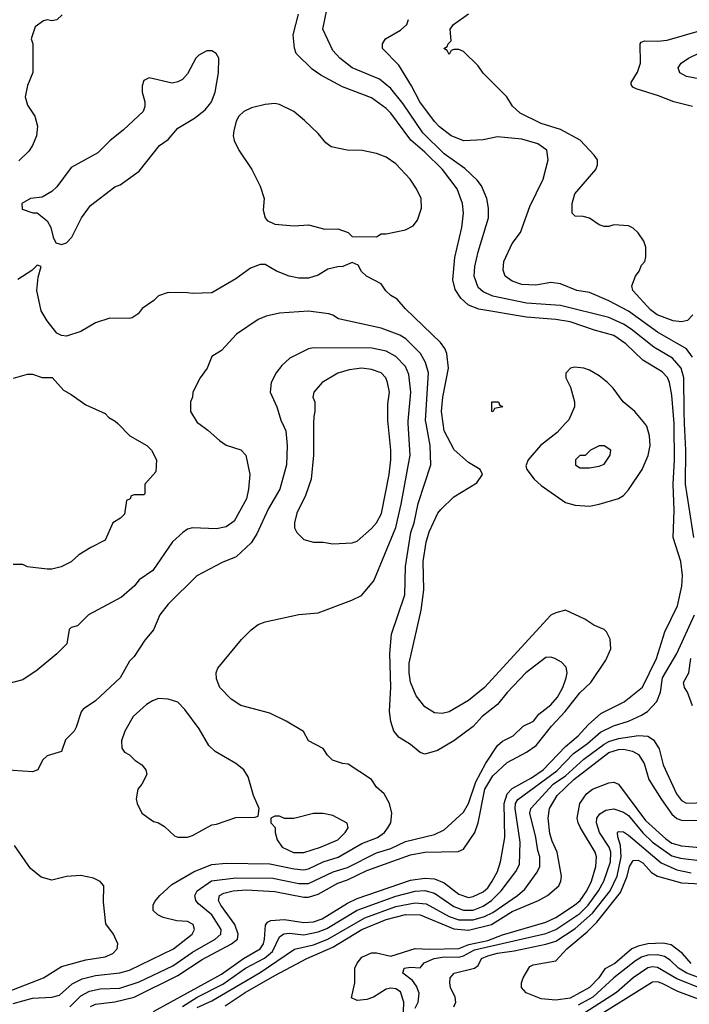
# Model space of a CAD drawing. Header units: inches. Extents: x 1793402 to 1900366, y 320852 to 470679.
# Tile 575 of 604: x 1874097 to 1876862, y 437601 to 441669. Entities that reach past the tile are written whole.
import ezdxf

# ---------------------------------------------------------------- set-up
doc = ezdxf.new("R2010")
doc.units = ezdxf.units.IN
doc.header["$MEASUREMENT"] = 0
doc.layers.add('B8473', color=7, linetype='Continuous')
doc.layers.add('B8474', color=7, linetype='Continuous')

msp = doc.modelspace()

# ---------------------------------------------------------------- linework, layer by layer
at = {"layer": 'B8473', "color": 4}
for points, elevation in [([(1874836.6, 440000), (1874873.7, 439973.7), (1874922, 439930), (1874950, 439911.3), (1875010, 439891.3), (1875031.3, 439870), (1875046.8, 439790), (1875042, 439730), (1875033, 439690), (1874982.5, 439597.5), (1874950, 439573.2), (1874910, 439565.2), (1874810, 439569), (1874790, 439564), (1874771.3, 439550), (1874728.1, 439511.9), (1874646.4, 439393.6), (1874590, 439355.3), (1874571.3, 439330), (1874517.5, 439282.5), (1874382, 439210), (1874335.3, 439164.7), (1874310, 439158), (1874302, 439150), (1874292, 439090), (1874250.7, 439049.3), (1874170, 438982), (1874110, 438942), (1874030, 438921.2)], 348), ([(1875181.9, 440000), (1875195.5, 439970), (1875202, 439910), (1875199.1, 439830), (1875170.6, 439730), (1875124, 439650), (1875075.6, 439544.4), (1875052.3, 439507.7), (1874990.4, 439449.6), (1874933.2, 439426.8), (1874828.1, 439371.9), (1874710, 439254), (1874676, 439210), (1874650, 439148), (1874614.4, 439105.6), (1874570, 439038), (1874550, 439018), (1874512, 438950), (1874410, 438855.3), (1874359.6, 438820.4), (1874351.1, 438808.9), (1874330, 438746), (1874322, 438730), (1874286.4, 438693.6), (1874270, 438646), (1874210, 438628), (1874192, 438610), (1874172, 438570), (1874150, 438562), (1874030, 438569)], 352), ([(1874502, 440000), (1874552, 439950), (1874622, 439910), (1874642, 439890), (1874662, 439850), (1874659.6, 439800.4), (1874614, 439750), (1874614, 439710), (1874610, 439706), (1874570, 439706), (1874558, 439702), (1874554, 439690), (1874538, 439682), (1874530, 439626), (1874514, 439610), (1874482, 439590), (1874450, 439518), (1874391.1, 439488.9), (1874342, 439458), (1874310, 439428.7), (1874268.9, 439408.9), (1874230, 439399), (1874210, 439399), (1874130, 439408), (1874110, 439418), (1874070, 439418)], 344), ([(1874070, 437604), (1874150, 437626.3), (1874230, 437630.4), (1874261.3, 437638.7), (1874314.5, 437685.5), (1874354.6, 437705.4), (1874410, 437719.5), (1874510, 437730.3), (1874550, 437742), (1874732.7, 437830), (1874809.2, 437890), (1874819.3, 437910), (1874813.2, 437930), (1874790, 437942.7), (1874746.3, 437946.3), (1874690, 437959), (1874668, 437970), (1874648.9, 437988.9), (1874648, 438010), (1874654.6, 438025.4), (1874675.3, 438050), (1874724.8, 438095.2), (1874817.2, 438150), (1874890, 438178.4), (1874950, 438184.4), (1875130, 438181.1), (1875230, 438161.1), (1875270, 438157), (1875290, 438160.3), (1875350.8, 438189.2), (1875411.9, 438208.1), (1875510, 438264.9), (1875574, 438290), (1875602.7, 438310), (1875617.2, 438330), (1875629.2, 438350), (1875633.2, 438390), (1875624, 438430), (1875602, 438470), (1875570, 438498), (1875549.1, 438529.1), (1875452.9, 438592.9), (1875430, 438595.3), (1875388, 438610), (1875368, 438630), (1875350, 438658), (1875288.9, 438688.9), (1875268.4, 438728.4), (1875198, 438770), (1875130, 438804), (1875010, 438835.3), (1874970, 438862), (1874924, 438910), (1874910, 438946), (1874908.7, 438970), (1874915.3, 438990), (1875012.5, 439107.5), (1875052.5, 439147.5), (1875082, 439170), (1875110, 439180.7), (1875250, 439210.8), (1875330, 439218), (1875469.1, 439270.9), (1875508, 439290), (1875559, 439350), (1875650, 439571.3), (1875672.3, 439667.7), (1875709.5, 439869.5), (1875701.2, 440000)], 352), ([(1874304.5, 437590), (1874350, 437635.8), (1874385.5, 437654.5), (1874430, 437664.9), (1874510, 437667.4), (1874590, 437693.4), (1874730, 437759.5), (1874810, 437816), (1874903.7, 437870), (1874927, 437890), (1874929.6, 437910), (1874889.8, 437969.8), (1874835.2, 438015.2), (1874824.5, 438030), (1874820.7, 438050), (1874829.7, 438070.2), (1874888.7, 438111.3), (1874990, 438123.6), (1875142, 438122), (1875250, 438100.3), (1875290, 438099.5), (1875391.8, 438148.2), (1875450, 438166.3), (1875570, 438226), (1875630, 438244.2), (1875690, 438274), (1875810, 438302), (1875850, 438321), (1875930, 438394.8), (1875950, 438431), (1875980, 438520), (1876022.2, 438597.8), (1876069.7, 438670.3), (1876090, 438688), (1876134, 438710), (1876175.3, 438750), (1876219, 438770), (1876240.9, 438799.1), (1876290, 438838.8), (1876317, 438870), (1876339.5, 438910), (1876353.2, 438950), (1876357.2, 438970), (1876353.2, 438993.2), (1876334.6, 439014.6), (1876306, 439030), (1876290, 439035.3), (1876270, 439033.2), (1876187.3, 438970), (1876110, 438889.2), (1876070, 438839.3), (1876006.8, 438790), (1875970, 438749.2), (1875890, 438689.3), (1875822, 438650), (1875770, 438634), (1875750, 438641.2), (1875710, 438674), (1875663.2, 438703.2), (1875642, 438730), (1875628.9, 438768.9), (1875624, 438810), (1875629.5, 438910.5), (1875626, 439050), (1875632.7, 439130), (1875687.2, 439292.8), (1875689.6, 439410), (1875711.5, 439550), (1875725.6, 439590), (1875742.9, 439670), (1875794.5, 439830), (1875791.5, 439910), (1875775.5, 440000)], 348), ([(1874390, 437592), (1874410, 437601.7), (1874490.3, 437610.3), (1874570, 437630.3), (1874750, 437719.6), (1874850, 437786.3), (1874971.6, 437850), (1874995.8, 437870), (1874999.7, 437890), (1874985.4, 437930), (1874927.6, 438010), (1874918.4, 438030), (1874922.7, 438050), (1874940.4, 438059.6), (1874978, 438070), (1875033.7, 438073.7), (1875150, 438066.3), (1875270, 438043.6), (1875290, 438043.6), (1875330, 438056.5), (1875410, 438101.7), (1875450, 438115.2), (1875530, 438154), (1875710, 438218.3), (1875770, 438228.9), (1875907.7, 438232.3), (1875930, 438242), (1875976.9, 438310), (1875989.8, 438350.2), (1876018, 438490), (1876050, 438544.4), (1876110, 438600.5), (1876190, 438642.4), (1876230, 438670.4), (1876293.3, 438750), (1876349.7, 438810), (1876410, 438888), (1876455.1, 438930), (1876517.2, 439022.8), (1876538, 439070), (1876535.1, 439110), (1876519.6, 439139.6), (1876509.5, 439149.5), (1876467.7, 439167.7), (1876430, 439192.7), (1876350, 439229), (1876310, 439219), (1876290, 439208.7), (1876016.3, 438910), (1875950, 438856.2), (1875870, 438809.3), (1875842, 438802), (1875810, 438805.2), (1875769.6, 438829.6), (1875734.7, 438874.7), (1875711.3, 438931.3), (1875704.7, 438970), (1875705.1, 439010), (1875754.7, 439230), (1875766.2, 439313.8), (1875763, 439430), (1875775.1, 439510), (1875787.2, 439552.8), (1875823.7, 439630), (1875835.3, 439644.7), (1875890, 439697.3), (1875984.7, 439755.3), (1876008, 439790), (1875998, 439810), (1875950, 439839), (1875891.3, 439891.3), (1875849.6, 439970), (1875845.6, 440000)], 344), ([(1874650, 437571.3), (1874930, 437725.5), (1875021.3, 437790), (1875089.6, 437830), (1875103.1, 437850), (1875108.5, 437870), (1875111.8, 437928.2), (1875120.5, 437939.5), (1875133.6, 437946.4), (1875190, 437951.7), (1875270, 437938.3), (1875310, 437940.8), (1875345.6, 437954.4), (1875450, 438019), (1875490, 438038.5), (1875710, 438114), (1875770, 438121.5), (1875810, 438119.5), (1875850, 438103.1), (1875910, 438055.8), (1875950, 438042.6), (1875970, 438045.7), (1876010, 438065.3), (1876030, 438082.4), (1876048, 438110), (1876069.6, 438150), (1876082.4, 438190), (1876099.7, 438290), (1876097.8, 438430), (1876109.8, 438470.2), (1876130, 438492.9), (1876210, 438536.1), (1876258.9, 438570), (1876350, 438665.7), (1876402.4, 438710), (1876444.2, 438755.8), (1876497, 438803), (1876593.2, 438850), (1876668.2, 438911.8), (1876726, 439030), (1876760.1, 439139.9), (1876813.1, 439246.9), (1876831.2, 439328.8), (1876832.9, 439372.9), (1876827, 439430), (1876794.5, 439530), (1876798.7, 439641.3), (1876795.1, 439750), (1876801, 439850), (1876799.3, 439990), (1876798.5, 440000)], 336), ([(1875310.8, 440000), (1875310.6, 439870), (1875300.5, 439770), (1875276.7, 439703.3), (1875241, 439630), (1875231.3, 439590), (1875232, 439570), (1875242, 439550), (1875270, 439522), (1875310, 439511), (1875350, 439510.7), (1875390, 439504), (1875470, 439507.3), (1875490, 439514.8), (1875550, 439566.8), (1875570, 439590.8), (1875591.1, 439628.9), (1875622.4, 439790), (1875629.6, 439850), (1875629.6, 439890), (1875618.1, 440000)], 356), ([(1876349.8, 440000), (1876316.7, 439963.3), (1876247.3, 439910), (1876196, 439850), (1876186.4, 439826.4), (1876191, 439810), (1876221, 439770), (1876250, 439744), (1876350, 439674.8), (1876390, 439662.8), (1876450, 439658.8), (1876490, 439666.8), (1876570, 439690.8), (1876590, 439702.8), (1876610, 439726), (1876666.6, 439810), (1876692.2, 439867.8), (1876700.5, 439910), (1876697.6, 439950), (1876686, 439990), (1876677.9, 440000)], 344), ([(1876879.7, 439530), (1876846, 439750), (1876847.6, 439890), (1876842.2, 440000)], 332), ([(1874770, 437591.3), (1874830, 437630.2), (1874936, 437684), (1875030, 437750.2), (1875108.4, 437791.6), (1875140.5, 437819.5), (1875170, 437879.1), (1875187.5, 437892.5), (1875210, 437894.6), (1875270, 437887.9), (1875330, 437899.6), (1875365.6, 437914.4), (1875490, 437990.2), (1875650, 438046.9), (1875730, 438067.7), (1875770, 438070.3), (1875810, 438060.3), (1875890, 438004.6), (1875930, 437990.2), (1875970, 437990.2), (1876010, 438006.5), (1876045.6, 438030), (1876084.7, 438070), (1876145.1, 438150), (1876161, 438179), (1876163, 438270), (1876142.2, 438410), (1876144.4, 438430), (1876153.3, 438446.7), (1876314.1, 438565.9), (1876383.6, 438636.4), (1876441.3, 438678.7), (1876494.7, 438725.3), (1876548.4, 438751.5), (1876610, 438770.4), (1876664.9, 438795.1), (1876689.6, 438810.3), (1876727.8, 438852.2), (1876742.9, 438890), (1876751.5, 438950), (1876809.6, 439050), (1876883, 439210)], 332), ([(1876874.6, 438834.6), (1876854, 438890), (1876841.2, 438910), (1876837.2, 438930), (1876859.3, 438970), (1876868, 439030)], 328), ([(1874830, 437588), (1874890, 437614.7), (1875090, 437731.5), (1875232.1, 437827.9), (1875310, 437846.9), (1875370, 437870.2), (1875521.5, 437958.5), (1875650, 438004.9), (1875730, 438020.2), (1875775.9, 438015.9), (1875870, 437963.2), (1875910.2, 437950.2), (1875970, 437949.2), (1876016.8, 437963.2), (1876050, 437979.6), (1876152.3, 438050), (1876183.3, 438076.7), (1876233.1, 438146.9), (1876244.5, 438170), (1876245.1, 438210), (1876235.8, 438235.8), (1876228, 438290), (1876203.6, 438390), (1876207.3, 438410), (1876299.7, 438510), (1876350, 438544.4), (1876426.8, 438613.2), (1876510, 438676), (1876530, 438686.5), (1876570, 438699), (1876652.1, 438712.1), (1876690, 438708.2), (1876713.7, 438693.7), (1876736.7, 438656.7), (1876754.4, 438590), (1876808.7, 438470), (1876830, 438443), (1876850, 438432.4), (1876970, 438436.4)], 328), ([(1874946.2, 437593.8), (1875027.6, 437650), (1875150, 437719.6), (1875282.7, 437790), (1875390, 437836.5), (1875510, 437910.2), (1875610, 437951.2), (1875690, 437971.3), (1875750, 437970.3), (1875890, 437912.3), (1875950, 437907.5), (1876044.5, 437930), (1876130, 437983.6), (1876239.3, 438030), (1876276, 438050), (1876322.7, 438090), (1876331.8, 438110), (1876333.6, 438130), (1876315.6, 438230), (1876294.9, 438274.9), (1876286.3, 438306.3), (1876279.1, 438370), (1876284, 438410), (1876316.3, 438463.7), (1876385.1, 438530), (1876530, 438641.2), (1876570, 438654.2), (1876590, 438654.7), (1876626.8, 438646.8), (1876652.6, 438632.6), (1876675.3, 438595.2), (1876694.9, 438530), (1876746.6, 438446.6), (1876790, 438386.4), (1876810, 438368.7), (1876830, 438362), (1876970, 438358.4)], 324), ([(1875679.8, 437530), (1875683.5, 437610), (1875670, 437651.6), (1875650, 437664.7), (1875630, 437668), (1875610, 437663.6), (1875557.3, 437630), (1875530, 437620.4), (1875490, 437616.2), (1875467, 437627), (1875480.5, 437690), (1875481.2, 437750), (1875489.9, 437770.1), (1875510, 437794.9), (1875550, 437813.2), (1875570, 437813.7), (1875630, 437800.2), (1875730, 437831.3), (1875790, 437828.2), (1875910, 437831), (1875952.1, 437847.9), (1876030, 437864.8), (1876090, 437887.7), (1876270, 437939.6), (1876310, 437959), (1876387.8, 438010), (1876411.1, 438030), (1876439.2, 438070), (1876458.5, 438110), (1876475.8, 438170), (1876478.7, 438210), (1876473.3, 438230), (1876413, 438330), (1876402.4, 438350), (1876398.7, 438370), (1876409.7, 438430), (1876437.6, 438470), (1876462.7, 438490), (1876530, 438516.3), (1876550, 438519.1), (1876570, 438510.7), (1876680.5, 438360.5), (1876764.3, 438284.3), (1876790, 438266.3), (1876830, 438255.2), (1876950, 438244.9)], 316), ([(1875730, 437584.7), (1875742.9, 437610), (1875746.6, 437646.6), (1875735.5, 437675.5), (1875718.6, 437698.6), (1875679, 437730), (1875684, 437750), (1875710, 437754.8), (1875750, 437751.3), (1875767.6, 437772.4), (1875808.7, 437790), (1875850, 437796.9), (1875910, 437795.9), (1875930, 437801.5), (1875974.7, 437825.3), (1876270, 437893.8), (1876310, 437910.2), (1876410, 437976.5), (1876443.9, 438010), (1876487.4, 438070), (1876508.5, 438110), (1876536, 438190), (1876537.6, 438230), (1876530.9, 438250), (1876491.1, 438310), (1876478.4, 438350), (1876479.3, 438370), (1876491.7, 438388.3), (1876517.6, 438402.4), (1876550, 438408.2), (1876590, 438394), (1876610, 438381.3), (1876670, 438308.7), (1876710, 438270.3), (1876790, 438214), (1876824.8, 438204.8), (1876914.1, 438194.1)], 312), ([(1875889.3, 437590), (1875898, 437610), (1875895.1, 437630), (1875876.2, 437670), (1875873.6, 437690), (1875875.1, 437710), (1875891.3, 437728.7), (1875975.3, 437750), (1875990, 437761), (1876003.7, 437790), (1876030, 437800.9), (1876070, 437812.1), (1876138.3, 437821.7), (1876270, 437849.1), (1876310, 437861.5), (1876390, 437913.8), (1876462.3, 437977.7), (1876534.5, 438070), (1876563.5, 438130), (1876580.8, 438210), (1876577.5, 438257.5), (1876566.6, 438293.4), (1876565.2, 438310), (1876570, 438314.8), (1876590, 438313.4), (1876610, 438299.1), (1876745.5, 438185.5), (1876810, 438156.5), (1876870, 438144)], 308), ([(1874047.5, 437652.5), (1874195.3, 437710), (1874270, 437757.3), (1874370, 437784.4), (1874450, 437796.3), (1874482, 437810), (1874499, 437830), (1874502, 437850), (1874484, 437890), (1874452.9, 437932.9), (1874442.7, 438022.7), (1874444, 438090), (1874430, 438108.7), (1874402, 438122), (1874350, 438133.2), (1874290, 438129), (1874230, 438114), (1874185.6, 438125.6), (1874142, 438162), (1874076.5, 438256.5)], 356), ([(1876869.6, 437770), (1876834, 437810), (1876786.4, 437846.4), (1876753.2, 437853.2), (1876691, 437851), (1876650, 437841.5), (1876623.8, 437830), (1876554, 437770), (1876512.8, 437747.2), (1876488.4, 437710), (1876450, 437669.7), (1876370, 437626.4), (1876310, 437618.4), (1876250, 437623.5), (1876187.5, 437647.5), (1876169.5, 437669.5), (1876169.3, 437690), (1876176, 437710), (1876203.7, 437756.3), (1876216.5, 437763.5), (1876310, 437780.7), (1876356.2, 437830), (1876440.3, 437899.7), (1876480.5, 437939.5), (1876577.3, 438062.7), (1876605.3, 438130), (1876615.1, 438170), (1876630, 438194.9), (1876650, 438196.5), (1876670, 438184.9), (1876705.9, 438145.9), (1876730, 438130.4), (1876830, 438102.4), (1876910, 438098)], 304), ([(1876950, 437692.7), (1876851.8, 437730), (1876816.9, 437750), (1876783, 437783), (1876758.6, 437798.6), (1876730, 437804.8), (1876690, 437803.5), (1876664.7, 437795.3), (1876640, 437780), (1876550.4, 437710), (1876463.1, 437630), (1876403.2, 437596.8)], 308), ([(1876910, 437665.6), (1876810, 437706.2), (1876730, 437752.4), (1876710, 437755.1), (1876690, 437751.1), (1876630, 437709.7), (1876561.3, 437650), (1876430, 437566)], 312), ([(1876910, 437617.4), (1876813.7, 437653.7), (1876750, 437686.3), (1876730, 437693), (1876710, 437691.6), (1876450, 437529.7)], 316)]:
    msp.add_lwpolyline(points, dxfattribs=dict(at, elevation=elevation))
for points, elevation in [([(1876510, 439908), (1876490, 439908), (1876454, 439890), (1876431.6, 439868.4), (1876410, 439868), (1876392, 439850), (1876392, 439830), (1876410, 439818), (1876450, 439818), (1876490, 439824.7), (1876510, 439832), (1876535.3, 439870), (1876538, 439890)], 348), ([(1874670, 438864), (1874645.2, 438854.8), (1874621.1, 438838.9), (1874566, 438790), (1874531.3, 438730), (1874518, 438690), (1874519.6, 438659.6), (1874530, 438642), (1874550.9, 438630.9), (1874572, 438610), (1874602, 438590), (1874618, 438570), (1874622, 438550), (1874602, 438510), (1874584.7, 438490), (1874578, 438450), (1874582, 438430), (1874602, 438390), (1874650, 438356), (1874670.7, 438350.7), (1874695.3, 438335.3), (1874736.9, 438296.9), (1874750, 438291.3), (1874790, 438291.3), (1874810, 438298), (1874890, 438342), (1874910, 438344.7), (1874990, 438372), (1875070, 438374), (1875082, 438378), (1875086, 438410), (1875063.1, 438463.1), (1875040.2, 438540.2), (1875022, 438570), (1874990, 438595.3), (1874904.7, 438644.7), (1874878, 438670), (1874838.6, 438738.6), (1874778.6, 438818.6), (1874750, 438849), (1874710, 438862)], 356), ([(1875350, 438389.3), (1875310, 438389.3), (1875228.9, 438368.9), (1875190, 438368), (1875170, 438378), (1875150, 438378), (1875134, 438370), (1875134, 438350), (1875151.6, 438331.6), (1875151.3, 438310), (1875159.8, 438279.8), (1875181, 438250), (1875227.3, 438227.3), (1875270, 438228.4), (1875339, 438250), (1875410, 438280.5), (1875441.2, 438310), (1875453.2, 438330), (1875448.9, 438348.9), (1875390, 438381.2)], 356)]:
    msp.add_lwpolyline(points, close=True, dxfattribs=dict(at, elevation=elevation))
at = {"layer": 'B8474', "color": 4}
for points, elevation in [([(1874272, 441690), (1874250, 441668.7), (1874230, 441665.2), (1874210, 441669), (1874195.3, 441664.7), (1874160.7, 441639.3), (1874144.7, 441590), (1874151.3, 441570), (1874151, 441451), (1874130, 441398), (1874120.5, 441350), (1874130, 441316), (1874159.1, 441270), (1874165.5, 441250), (1874170.4, 441230), (1874166, 441190), (1874150.4, 441150), (1874134.4, 441125.6), (1874093.8, 441086.2)], 336), ([(1876798.5, 440000), (1876790, 440118), (1876779.7, 440170), (1876771, 440191), (1876750, 440214), (1876670, 440262), (1876599.5, 440330), (1876550, 440364.2), (1876470, 440386.3), (1876370, 440421.3), (1876310, 440431.1), (1876190, 440439.7), (1875992.9, 440472.9), (1875950, 440489.5), (1875918.3, 440518.3), (1875894.9, 440554.9), (1875885.4, 440594.6), (1875893.8, 440686.2), (1875922.9, 440810), (1875929.6, 440870), (1875925.1, 440910), (1875903.6, 440970), (1875842.4, 441050), (1875770, 441122.4), (1875711.7, 441171.7), (1875630, 441283.7), (1875610, 441302.9), (1875550, 441346.6), (1875430, 441391.8), (1875340.1, 441440.1), (1875304.9, 441464.9), (1875239.3, 441530), (1875232.1, 441552.1), (1875226.8, 441606.8), (1875247.9, 441692.1)], 336), ([(1876842.2, 440000), (1876839.8, 440050), (1876839.7, 440190), (1876827.6, 440230), (1876792, 440270), (1876715.5, 440315.5), (1876622, 440390), (1876590, 440411.3), (1876530, 440438.7), (1876330, 440488.2), (1876190, 440498.3), (1876050, 440526.3), (1876010, 440545.1), (1875990, 440562.7), (1875974, 440610), (1875976.2, 440650), (1875989.6, 440710.3), (1876032.7, 440850), (1876032.7, 440890), (1876026, 440930), (1876003.3, 440983.3), (1875985.8, 441005.8), (1875934.5, 441054.5), (1875850, 441115.6), (1875761.1, 441201.1), (1875681, 441321), (1875630, 441384.5), (1875583, 441423), (1875469.7, 441469.7), (1875419, 441510), (1875390, 441542), (1875349.4, 441630), (1875365.2, 441710)], 332), ([(1876876, 440450), (1876853.7, 440426.3), (1876830, 440421.2), (1876794.4, 440425.6), (1876729.4, 440450), (1876702, 440470), (1876629, 440550), (1876624, 440570), (1876639, 440610), (1876654, 440630), (1876664.7, 440655.3), (1876678, 440670), (1876682, 440690), (1876682, 440730), (1876673.6, 440753.6), (1876650, 440788), (1876630, 440808), (1876610, 440818), (1876550, 440822), (1876530, 440815.3), (1876510, 440815.3), (1876490, 440822), (1876450, 440848.7), (1876423.6, 440856.4), (1876390, 440858), (1876378, 440870), (1876378, 440910), (1876389, 440950), (1876475.3, 441050), (1876482, 441070), (1876482, 441090), (1876469, 441110), (1876411.4, 441171.4), (1876330, 441215.1), (1876250, 441240.5), (1876163.3, 441283.3), (1876132.1, 441312.1), (1876108.7, 441350), (1876010, 441448), (1875990, 441478), (1875930, 441538), (1875910, 441546), (1875890, 441546), (1875878, 441542), (1875870, 441526), (1875862, 441542), (1875848.7, 441550), (1875862, 441558), (1875866, 441570), (1875878, 441582), (1875874, 441630), (1875888.7, 441650), (1875950, 441693.4)], 324), ([(1876875.1, 440275.1), (1876849.7, 440309.7), (1876730, 440378), (1876610, 440464.7), (1876530, 440507.8), (1876450, 440542), (1876398, 440550), (1876330, 440577.2), (1876290, 440582.7), (1876227.5, 440572.5), (1876170, 440575.1), (1876130, 440589.4), (1876102, 440610), (1876093.6, 440633.6), (1876096, 440670), (1876130, 440744.7), (1876165.2, 440790), (1876203.2, 440896.8), (1876259, 441010), (1876279, 441090), (1876273.2, 441130), (1876236.6, 441156.6), (1876170, 441175.1), (1876070, 441185.2), (1876010, 441173.2), (1875930.7, 441169.3), (1875879, 441190), (1875830, 441226), (1875810, 441249.2), (1875749.8, 441329.8), (1875715.4, 441395.4), (1875662, 441482), (1875595.3, 441550), (1875595.3, 441570), (1875608, 441590), (1875670, 441626), (1875695.3, 441650), (1875702, 441670)], 328), ([(1876875.3, 441310), (1876798, 441330), (1876734.9, 441354.9), (1876642.9, 441382.9), (1876628, 441390), (1876622, 441402), (1876621.2, 441410), (1876647.7, 441452.3), (1876659.5, 441490), (1876659, 441570), (1876663.2, 441576.8), (1876678, 441582), (1876730, 441580.5), (1876770, 441584.9), (1876913.4, 441626.6)], 316), ([(1876930, 441419.5), (1876850, 441434), (1876822, 441450), (1876815.3, 441470), (1876828.7, 441490), (1876859, 441510), (1876941.2, 441550)], 312), ([(1875845.6, 440000), (1875838.9, 440050), (1875844.7, 440110), (1875867, 440230), (1875860.9, 440290), (1875852.7, 440310), (1875834.9, 440334.9), (1875690, 440474), (1875655.1, 440515.1), (1875629.4, 440529.4), (1875609.3, 440549.3), (1875590, 440578), (1875529.1, 440609.1), (1875508.9, 440628.9), (1875494.6, 440654.6), (1875470, 440666), (1875431.1, 440648.9), (1875410, 440648.7), (1875370, 440639), (1875330, 440613.2), (1875290, 440601.2), (1875250, 440601.2), (1875210, 440609), (1875158, 440630), (1875110, 440658), (1875090, 440658), (1875050, 440642), (1874990, 440599), (1874890, 440541.2), (1874810, 440537.2), (1874790, 440541.2), (1874710, 440542), (1874670, 440528), (1874651.1, 440508.9), (1874603.5, 440476.5), (1874586.4, 440453.6), (1874562, 440438), (1874550, 440434), (1874470, 440436), (1874410, 440416), (1874350, 440381.2), (1874290, 440361.2), (1874270, 440364), (1874250, 440374), (1874210, 440425.2), (1874186.1, 440466.1), (1874167.8, 440550), (1874174.2, 440605.8), (1874186, 440650), (1874170, 440655.3), (1874146.8, 440633.2), (1874090, 440596)], 344), ([(1875775.5, 440000), (1875773.1, 440013.1), (1875785.6, 440210), (1875772.9, 440252.9), (1875752.3, 440290), (1875691.1, 440351.1), (1875666.2, 440366.2), (1875590, 440395.1), (1875412.9, 440432.9), (1875390, 440449), (1875373.6, 440453.6), (1875290, 440465.2), (1875170, 440457.2), (1875115.3, 440444.7), (1875082, 440430), (1874992, 440370), (1874930, 440302), (1874890, 440278), (1874870.7, 440229.3), (1874842, 440190), (1874812, 440130), (1874811.3, 440110), (1874802, 440090), (1874802, 440050), (1874830, 440004.7), (1874836.6, 440000)], 348), ([(1875701.2, 440000), (1875700.5, 440010), (1875711.5, 440130), (1875703.3, 440203.3), (1875690, 440236), (1875650, 440277), (1875610, 440299.5), (1875551.5, 440311.5), (1875310, 440312.7), (1875290, 440309), (1875212, 440270), (1875179.8, 440240.2), (1875156, 440210), (1875136, 440170), (1875131, 440130), (1875158.8, 440070), (1875177.3, 440010), (1875181.9, 440000)], 352), ([(1875618.1, 440000), (1875617, 440010), (1875617.5, 440082.5), (1875623.7, 440130), (1875616, 440170), (1875609.2, 440190), (1875589, 440210), (1875550, 440224.5), (1875510, 440229.5), (1875457.5, 440222.5), (1875410, 440209.3), (1875346, 440170), (1875311, 440130), (1875306.8, 440110), (1875316, 440090), (1875316, 440050), (1875310.9, 440029.1), (1875310.8, 440000)], 356), ([(1876677.9, 440000), (1876637.2, 440050), (1876589, 440090), (1876546.8, 440146.8), (1876524, 440170), (1876490, 440197.2), (1876450, 440221.2), (1876426, 440230), (1876387.1, 440232.9), (1876371.1, 440228.9), (1876351.6, 440208.4), (1876351.3, 440190), (1876370.6, 440150.6), (1876387.3, 440090), (1876387.3, 440070), (1876364.1, 440015.9), (1876349.8, 440000)], 344), ([(1874071.5, 440188.5), (1874130, 440204.9), (1874150, 440204.9), (1874190, 440190.8), (1874230.8, 440190.8), (1874278, 440138), (1874310, 440121), (1874370, 440078), (1874450, 440042), (1874465.4, 440025.4), (1874492, 440010), (1874502, 440000)], 344)]:
    msp.add_lwpolyline(points, dxfattribs=dict(at, elevation=elevation))
for points, elevation in [([(1874890, 441540.9), (1874870, 441540.9), (1874836.7, 441523.3), (1874824.9, 441510), (1874790, 441445.2), (1874770, 441422.7), (1874750, 441412.3), (1874726.8, 441406.8), (1874631.3, 441428.7), (1874610, 441418), (1874603.5, 441396.5), (1874602.8, 441370), (1874614, 441330), (1874614, 441310), (1874606.8, 441290), (1874526.2, 441213.8), (1874470, 441169.3), (1874420.5, 441119.5), (1874310, 441058.7), (1874250, 440978), (1874230, 440959.5), (1874190, 440936), (1874142, 440930), (1874106, 440910), (1874106.8, 440886.8), (1874151.6, 440871.6), (1874170, 440871.3), (1874210, 440838), (1874226, 440810), (1874236, 440770), (1874246.8, 440746.8), (1874270, 440741), (1874290, 440747.3), (1874312.3, 440770), (1874351.8, 440850), (1874390, 440902), (1874490, 440978.8), (1874512.5, 440987.5), (1874590, 441042.8), (1874674, 441150), (1874710, 441174.8), (1874750, 441220.7), (1874818.3, 441261.7), (1874862.9, 441297.1), (1874881.2, 441318.8), (1874889.6, 441330.4), (1874903.7, 441370), (1874918.4, 441450), (1874919.5, 441510), (1874909, 441530)], 344), ([(1875150, 441322.7), (1875110, 441319.3), (1875054.4, 441305.6), (1875022, 441290), (1875002, 441270), (1874991.3, 441250), (1874981, 441210), (1874978, 441190), (1874982, 441170), (1875002, 441130), (1875056, 441050), (1875090, 440982), (1875106, 440930), (1875102, 440882), (1875111.1, 440851.1), (1875119.6, 440839.6), (1875150, 440824.7), (1875230, 440818), (1875290, 440821), (1875356.4, 440803.6), (1875410, 440804.7), (1875454, 440790), (1875470, 440774), (1875570, 440772), (1875590, 440784.7), (1875610, 440784.7), (1875690, 440801), (1875722, 440818), (1875738.9, 440841.1), (1875756, 440890), (1875755.1, 440930), (1875735.1, 440970), (1875709.4, 441010), (1875650, 441074), (1875610, 441100.7), (1875570, 441117), (1875510.7, 441129.3), (1875449.5, 441129.5), (1875383.7, 441143.7), (1875360.7, 441160.7), (1875330, 441199), (1875273.4, 441253.4), (1875228.7, 441290), (1875170, 441319.3)], 344), ([(1876050, 440048.7), (1876046, 440050), (1876046, 440090), (1876074, 440090), (1876078, 440078), (1876092, 440070), (1876058, 440062)], 336)]:
    msp.add_lwpolyline(points, close=True, dxfattribs=dict(at, elevation=elevation))

doc.saveas('drawing.dxf')
